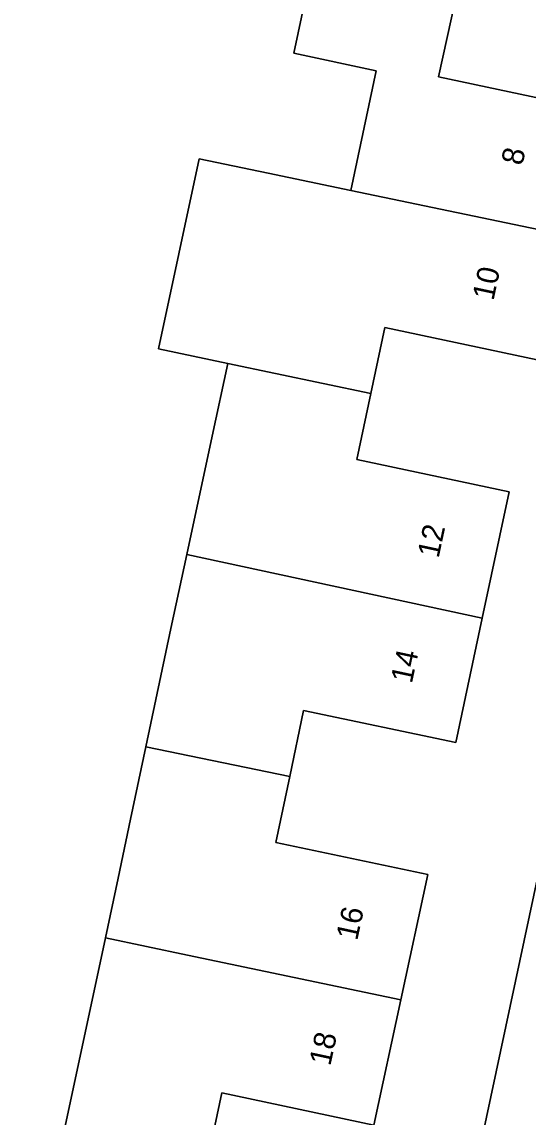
# Model space of a CAD drawing. Extents: x 160455 to 162082, y 388339 to 389736.
# Drawn here: x 161640.4 to 161663.6, y 388504.1 to 388554.3 of the extents above; entities that cross this region are included whole.
import ezdxf

# ---------------------------------------------------------------- set-up
doc = ezdxf.new("R2010")
doc.units = 0
for name, color, linetype in [('IMGEO_Erf', 7, 'Continuous'), ('IMGEO_Pand', 7, 'Continuous'), ('IMGEO_Pand_nummerreeks', 7, 'Continuous'), ('IMGEO_Voetpad_open', 7, 'Continuous')]:
    doc.layers.add(name, color=color, linetype=linetype)

msp = doc.modelspace()

# ---------------------------------------------------------------- linework, layer by layer
at = {"layer": 'IMGEO_Erf'}
for points in [[(161660.463, 388556.251), (161659.476, 388551.736), (161666.448, 388550.258), (161665.219, 388544.51), (161663.997, 388538.794), (161657.024, 388540.278), (161656.381, 388537.256), (161655.738, 388534.234), (161662.711, 388532.75), (161661.481, 388526.98), (161660.265, 388521.278), (161653.308, 388522.746), (161652.672, 388519.731), (161652.036, 388516.716), (161658.993, 388515.248), (161657.759, 388509.506), (161656.526, 388503.773), (161649.563, 388505.251), (161648.922, 388502.234)], [(161639.354, 388489.429), (161640.676, 388489.148), (161641.839, 388494.61), (161640.446, 388494.907), (161641.529, 388500), (161641.657, 388500.246), (161642.37, 388503.591), (161643.082, 388506.936), (161644.236, 388512.354), (161644.82, 388515.078), (161645.39, 388517.773), (161646.09, 388521.08), (161647.236, 388526.499), (161647.961, 388529.883), (161649.122, 388535.3), (161649.833, 388538.63), (161646.661, 388539.296), (161648.518, 388547.998), (161651.69, 388547.335), (161655.461, 388546.547), (161656.623, 388552.017), (161652.852, 388552.818), (161653.405, 388555.415)], [(161650.812, 388453.278), (161651.277, 388455.458), (161654.63, 388471.167), (161660.783, 388500), (161672.397, 388554.42)]]:
    msp.add_lwpolyline(points, dxfattribs=at)
at = {"layer": 'IMGEO_Pand'}
for points in [[(161655.461, 388546.547), (161665.219, 388544.51), (161666.448, 388550.258), (161659.476, 388551.736), (161660.463, 388556.251), (161653.405, 388555.415), (161652.852, 388552.818), (161656.623, 388552.017)], [(161665.219, 388544.51), (161655.461, 388546.547), (161651.69, 388547.335), (161648.518, 388547.998), (161646.661, 388539.296), (161649.833, 388538.63), (161656.381, 388537.256), (161657.024, 388540.278), (161663.997, 388538.794)], [(161661.481, 388526.98), (161662.711, 388532.75), (161655.738, 388534.234), (161656.381, 388537.256), (161649.833, 388538.63), (161649.122, 388535.3), (161647.961, 388529.883)], [(161646.09, 388521.08), (161652.672, 388519.731), (161653.308, 388522.746), (161660.265, 388521.278), (161661.481, 388526.98), (161647.961, 388529.883), (161647.236, 388526.499)], [(161658.993, 388515.248), (161652.036, 388516.716), (161652.672, 388519.731), (161646.09, 388521.08), (161645.39, 388517.773), (161644.82, 388515.078), (161644.236, 388512.354), (161647.989, 388511.555), (161657.759, 388509.506)], [(161648.922, 388502.234), (161649.563, 388505.251), (161656.526, 388503.773), (161657.759, 388509.506), (161647.989, 388511.555), (161644.236, 388512.354), (161643.082, 388506.936), (161642.37, 388503.591)]]:
    msp.add_lwpolyline(points, close=True, dxfattribs=at)
at = {"layer": 'IMGEO_Voetpad_open'}
msp.add_lwpolyline([(161672.397, 388554.42), (161660.783, 388500), (161654.63, 388471.167), (161658.815, 388470.274)], dxfattribs=at)

# ---------------------------------------------------------------- texts
at = {"layer": 'IMGEO_Pand_nummerreeks'}
for s, rotation, p in [('8', 77.9319, (161663.314, 388547.653)), ('10', 77.9337, (161661.993, 388541.471)), ('12', 77.9639, (161659.481, 388529.686)), ('14', 77.9639, (161658.258, 388523.953)), ('16', 77.865, (161655.758, 388512.19)), ('18', 77.8667, (161654.526, 388506.455))]:
    msp.add_text(s, height=1, rotation=rotation, dxfattribs=at).set_placement(p)

doc.saveas('drawing.dxf')
